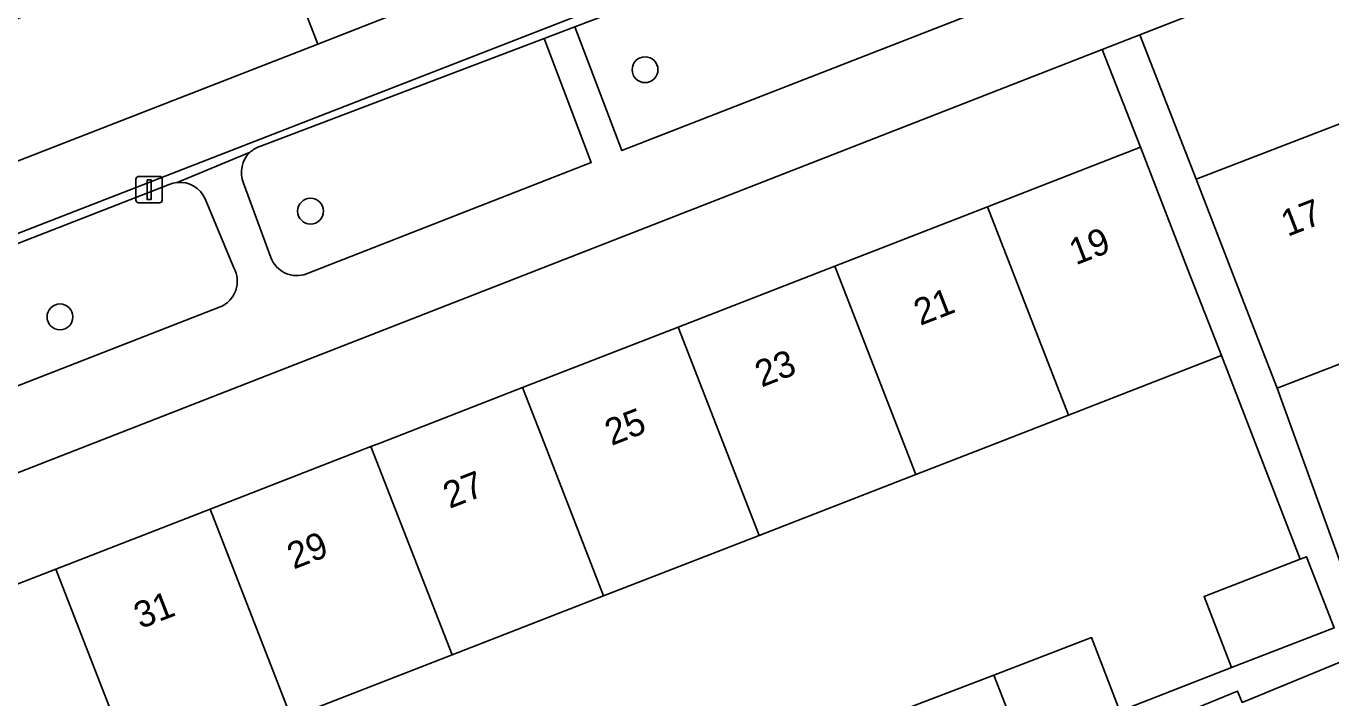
# Model space of a CAD drawing. Extents: x 159680 to 160786, y 387323 to 388340.
# Drawn here: x 160069.54 to 160118.89, y 387740.35 to 387765.76 of the extents above; entities that cross this region are included whole.
import ezdxf

# ---------------------------------------------------------------- set-up
doc = ezdxf.new("R2010")
doc.units = 0
for name, color, linetype in [('IMGEO_Boom', 7, 'Continuous'), ('IMGEO_Erf', 7, 'Continuous'), ('IMGEO_Groenvoorziening', 7, 'Continuous'), ('IMGEO_Lichtmast', 7, 'Continuous'), ('IMGEO_Pand', 7, 'Continuous'), ('IMGEO_Pand_nummerreeks', 7, 'Continuous'), ('IMGEO_Parkeervlak_open', 7, 'Continuous'), ('IMGEO_Rijbaan_lokaal_open', 7, 'Continuous'), ('IMGEO_Voetpad_open', 7, 'Continuous')]:
    doc.layers.add(name, color=color, linetype=linetype)

msp = doc.modelspace()

# ---------------------------------------------------------------- linework, layer by layer
at = {"layer": 'IMGEO_Boom'}
for centre in [(160092.952, 387764.109), (160080.302, 387758.758), (160070.826, 387754.758)]:
    msp.add_circle(centre, 0.489, dxfattribs=at)
at = {"layer": 'IMGEO_Erf'}
msp.add_lwpolyline([(160143.525, 387771.461), (160149.3, 387773.694), (160155.231, 387775.987), (160161.174, 387778.285), (160166.801, 387780.461), (160164.625, 387786.088), (160111.668, 387765.425), (160113.798, 387759.966), (160119.842, 387762.303), (160125.932, 387764.658), (160131.621, 387766.858), (160137.501, 387769.131)], close=True, dxfattribs=at)
for points in [[(160052.7, 387738.23), (160058.934, 387740.655), (160064.777, 387742.928), (160070.664, 387745.218), (160076.503, 387747.49), (160082.587, 387749.856), (160082.956, 387750), (160088.32, 387752.087), (160094.202, 387754.375), (160100.127, 387756.68), (160105.904, 387758.927), (160111.685, 387761.176), (160110.244, 387764.869), (160072.134, 387750), (160051.283, 387741.864), (160049.712, 387741.251), (160062.906, 387707.046)], [(160122.898, 387754.401), (160116.854, 387752.064), (160120.517, 387741.958)], [(160100.211, 387738.938), (160106.143, 387741.211), (160109.842, 387742.628), (160110.908, 387739.846), (160115.136, 387741.493), (160114.095, 387744.183), (160117.733, 387745.591), (160114.75, 387753.295), (160108.969, 387751.046), (160106.28, 387750), (160103.193, 387748.799), (160097.267, 387746.494), (160091.385, 387744.206), (160085.652, 387741.976), (160079.568, 387739.609)]]:
    msp.add_lwpolyline(points, dxfattribs=at)
at = {"layer": 'IMGEO_Groenvoorziening'}
for points in [[(160106.311, 387771.945), (160094.873, 387767.474), (160090.299, 387765.736), (160092.08, 387761.049), (160108.423, 387767.437)], [(160089.131, 387765.292), (160078.383, 387761.208)], [(160080.152, 387756.387), (160090.916, 387760.594), (160089.131, 387765.292)], [(160074.952, 387759.767), (160064.141, 387755.55), (160065.953, 387750.872), (160076.884, 387755.135)], [(160077.772, 387759.815), (160078.799, 387757.008)], [(160077.396, 387756.62), (160076.314, 387759.226)]]:
    msp.add_lwpolyline(points, dxfattribs=at)
for centre, radius, start, end in [((160078.725, 387760.228), 1.038, 132.5931, 203.4236), ((160078.72, 387760.234), 1.03, 109.1158, 132.6715), ((160075.355, 387758.817), 1.032, 95.6904, 113.0083), ((160075.357, 387758.803), 1.046, 23.855, 95.706), ((160079.784, 387757.369), 1.049, 200.144, 290.5477), ((160076.482, 387756.104), 1.049, 292.5237, 29.4298)]:
    msp.add_arc(centre, radius, start, end, dxfattribs=at)
at = {"layer": 'IMGEO_Lichtmast'}
for p, q in [((160073.7, 387759.172), (160073.7, 387759.972)), ((160073.7, 387759.972), (160073.7, 387759.172)), ((160073.8, 387760.072), (160074.59, 387760.072)), ((160074.59, 387760.072), (160073.8, 387760.072)), ((160074.69, 387759.972), (160074.69, 387759.172)), ((160074.69, 387759.172), (160074.69, 387759.972)), ((160074.59, 387759.072), (160073.8, 387759.072)), ((160073.8, 387759.072), (160074.59, 387759.072))]:
    msp.add_line(p, q, dxfattribs=at)
msp.add_lwpolyline([(160074.12, 387759.947), (160074.27, 387759.947), (160074.27, 387759.197), (160074.12, 387759.197), (160074.12, 387759.947)], dxfattribs=at)
for centre, start, end in [((160073.8, 387759.972), 90, 180), ((160073.8, 387759.972), 90, 180), ((160074.59, 387759.972), 0, 90), ((160074.59, 387759.972), 360, 90), ((160073.8, 387759.172), 180, 270), ((160073.8, 387759.172), 180, 270), ((160074.59, 387759.172), 270, 0), ((160074.59, 387759.172), 270, 0)]:
    msp.add_arc(centre, 0.1, start, end, dxfattribs=at)
at = {"layer": 'IMGEO_Pand'}
for points in [[(160119.842, 387762.303), (160113.798, 387759.966), (160115.601, 387755.303), (160116.854, 387752.064), (160122.898, 387754.401)], [(160108.969, 387751.046), (160114.75, 387753.295), (160113.497, 387756.517), (160111.685, 387761.176), (160105.904, 387758.927)], [(160105.904, 387758.927), (160100.127, 387756.68), (160102.725, 387750), (160103.193, 387748.799), (160106.28, 387750), (160108.969, 387751.046)], [(160100.127, 387756.68), (160094.202, 387754.375), (160095.904, 387750), (160097.267, 387746.494), (160103.193, 387748.799), (160102.725, 387750)], [(160089.131, 387750), (160091.385, 387744.206), (160097.267, 387746.494), (160095.904, 387750), (160094.202, 387754.375), (160088.32, 387752.087)], [(160085.652, 387741.976), (160091.385, 387744.206), (160089.131, 387750), (160088.32, 387752.087), (160082.956, 387750), (160082.587, 387749.856)], [(160079.568, 387739.609), (160085.652, 387741.976), (160082.587, 387749.856), (160076.503, 387747.49)], [(160076.503, 387747.49), (160070.664, 387745.218), (160073.73, 387737.338), (160079.568, 387739.609)], [(160117.972, 387745.684), (160117.733, 387745.591), (160114.095, 387744.183), (160115.136, 387741.493), (160119.014, 387742.994)], [(160067.843, 387735.048), (160073.73, 387737.338), (160070.664, 387745.218), (160064.777, 387742.928)], [(160110.908, 387739.846), (160109.842, 387742.628), (160106.143, 387741.211), (160107.223, 387738.434)], [(160119.478, 387741.802), (160115.538, 387740.176), (160115.361, 387740.604), (160113.332, 387739.766), (160114.82, 387735.954), (160117.032, 387736.867), (160117.49, 387735.759), (160120.861, 387737.151), (160121.32, 387737.34)], [(160100.211, 387738.938), (160101.277, 387736.156), (160107.223, 387738.434), (160106.143, 387741.211)]]:
    msp.add_lwpolyline(points, close=True, dxfattribs=at)
at = {"layer": 'IMGEO_Parkeervlak_open'}
for points in [[(160161.016, 387796.549), (160160.928, 387796.515), (160120.811, 387780.804), (160118.205, 387779.783), (160092.192, 387769.596), (160083.192, 387766.093), (160080.583, 387765.077), (160050.689, 387753.44), (160047.194, 387752.227)], [(160052.162, 387751.279), (160093.119, 387767.222), (160132.951, 387782.823)]]:
    msp.add_lwpolyline(points, dxfattribs=at)
at = {"layer": 'IMGEO_Rijbaan_lokaal_open'}
for points in [[(160080.583, 387765.077), (160083.192, 387766.093), (160081.37, 387770.785), (160078.759, 387769.766)], [(160080.583, 387765.077), (160078.759, 387769.766), (160076.299, 387768.805), (160070.183, 387766.417), (160061.109, 387762.875), (160037.079, 387753.44), (160038.424, 387750), (160038.885, 387748.822), (160043.877, 387750.965), (160046.891, 387752.11), (160047.194, 387752.227), (160050.689, 387753.44)]]:
    msp.add_lwpolyline(points, close=True, dxfattribs=at)
at = {"layer": 'IMGEO_Voetpad_open'}
for points in [[(160047.477, 387746.967), (160047.668, 387746.549), (160049.712, 387741.251), (160051.283, 387741.864), (160072.134, 387750), (160110.244, 387764.869), (160111.668, 387765.425), (160164.625, 387786.088), (160166.11, 387786.667), (160165.672, 387787.842), (160164.232, 387791.463), (160163.901, 387792.581)], [(160158.419, 387792.796), (160132.951, 387782.823), (160093.119, 387767.222), (160052.162, 387751.279)], [(160078.383, 387761.208), (160089.131, 387765.292), (160090.299, 387765.736), (160094.873, 387767.474), (160106.311, 387771.945)], [(160108.423, 387767.437), (160092.08, 387761.049), (160090.299, 387765.736), (160089.131, 387765.292), (160090.916, 387760.594), (160080.152, 387756.387)], [(160120.517, 387741.958), (160116.854, 387752.064), (160115.601, 387755.303), (160113.798, 387759.966), (160111.668, 387765.425), (160110.244, 387764.869), (160111.685, 387761.176), (160113.497, 387756.517), (160114.75, 387753.295), (160117.733, 387745.591), (160117.972, 387745.684), (160119.014, 387742.994), (160115.136, 387741.493), (160110.908, 387739.846)], [(160078.022, 387760.992), (160075.253, 387759.844)], [(160075.253, 387759.844), (160078.022, 387760.992)], [(160026.503, 387740.822), (160045.279, 387748.149), (160049.182, 387749.687), (160049.98, 387750), (160061.607, 387754.56), (160062.724, 387754.998), (160062.844, 387755.045), (160064.141, 387755.55), (160074.952, 387759.767)], [(160078.799, 387757.008), (160077.772, 387759.815)], [(160076.314, 387759.226), (160077.396, 387756.62)], [(160076.884, 387755.135), (160065.953, 387750.872), (160064.544, 387750.322), (160063.718, 387750), (160063.426, 387749.886), (160051.131, 387745.091)], [(160113.332, 387739.766), (160115.361, 387740.604), (160115.538, 387740.176), (160119.478, 387741.802), (160121.32, 387737.34)]]:
    msp.add_lwpolyline(points, dxfattribs=at)
for centre, radius, start, end in [((160078.725, 387760.228), 1.038, 132.5931, 203.4236), ((160078.72, 387760.234), 1.03, 109.1158, 132.6715), ((160075.355, 387758.817), 1.032, 95.6904, 113.0083), ((160075.357, 387758.803), 1.046, 23.855, 95.706), ((160079.784, 387757.369), 1.049, 200.144, 290.5477), ((160076.482, 387756.104), 1.049, 292.5237, 29.4298)]:
    msp.add_arc(centre, radius, start, end, dxfattribs=at)

# ---------------------------------------------------------------- texts
at = {"layer": 'IMGEO_Pand_nummerreeks'}
for s, rotation, p in [('17', 21.1403, (160117.25, 387757.784)), ('19', 21.2567, (160109.24, 387756.705)), ('21', 21.2567, (160103.362, 387754.418)), ('23', 21.2567, (160097.358, 387752.083)), ('25', 21.2552, (160091.681, 387749.874)), ('27', 21.2567, (160085.561, 387747.494)), ('29', 21.2567, (160079.663, 387745.199)), ('31', 21.2567, (160073.869, 387742.945))]:
    msp.add_text(s, height=1, rotation=rotation, dxfattribs=at).set_placement(p)

doc.saveas('drawing.dxf')
